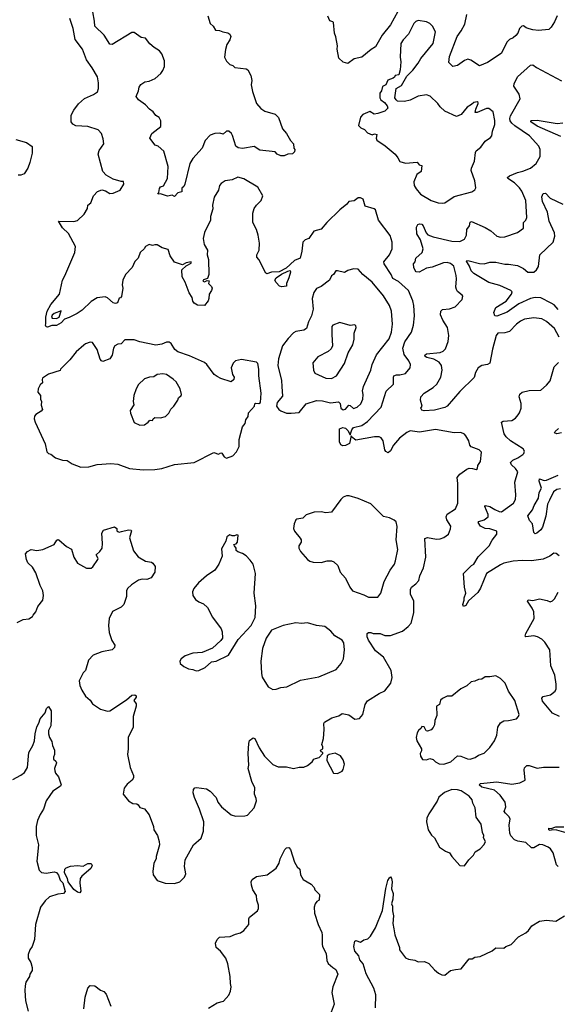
# Model space of a CAD drawing. Extents: x 2056909 to 2160450, y 827444 to 1016825.
# Tile 334 of 501: x 2075566 to 2080218, y 965774 to 974300. Entities that reach past the tile are written whole.
import ezdxf

# ---------------------------------------------------------------- set-up
doc = ezdxf.new("R2010")
doc.units = 0

msp = doc.modelspace()

# ---------------------------------------------------------------- linework, layer by layer
at = {"layer": '0CON10XD'}
for points in [[(2078877.5, 969005), (2078927.5, 969045), (2078953.3, 969075), (2078976.8, 969163.2), (2078975.8, 969265), (2078947.1, 969325), (2078947.5, 969365), (2078956, 969385), (2078995, 969416.2), (2079019.2, 969445), (2079029.4, 969485), (2079059.2, 969555), (2079079.2, 969645), (2079071.2, 969808.8), (2079094.2, 969815.8), (2079172.1, 969802.1), (2079205, 969804.3), (2079235, 969817.5), (2079275, 969846.7), (2079295, 969892.5), (2079295.6, 969915), (2079260.9, 969970.9), (2079255.5, 969995), (2079265, 970018.9), (2079337.5, 970065), (2079357.2, 970112.8), (2079358, 970285), (2079351.5, 970335), (2079375.8, 970365), (2079435, 970408), (2079454.1, 970415.9), (2079484, 970414), (2079515, 970406.7), (2079525.9, 970414.1), (2079530.5, 970439.5), (2079552, 970475), (2079561.2, 970555), (2079542.5, 970575), (2079471.7, 970601.7), (2079461.2, 970615), (2079452.5, 970655), (2079426.8, 970696.8), (2079415, 970710), (2079384.3, 970724.3), (2079325, 970723.3), (2079165, 970750.6), (2079025, 970730), (2078945, 970740.8), (2078915, 970725.8), (2078852.4, 970677.6), (2078799.2, 970615), (2078774.3, 970565.7), (2078755, 970550), (2078735, 970560), (2078726.3, 970576.3), (2078711.5, 970655), (2078695, 970678.1), (2078675, 970688.5), (2078635, 970687.5), (2078475, 970659.2), (2078438, 970688), (2078435, 970697.5), (2078420.2, 970629.8), (2078385, 970613.1), (2078361.2, 970611.2), (2078345, 970620), (2078332, 970645), (2078332.5, 970757.5), (2078361.3, 970768.7), (2078385, 970761.9), (2078405, 970742.5), (2078425, 970706.2), (2078439.9, 970750.1), (2078455, 970768.2), (2078525, 970787.1), (2078575, 970820), (2078694.5, 970945), (2078736.2, 971083.8), (2078800.8, 971145), (2078799.1, 971200.9), (2078804, 971215), (2078825, 971224.4), (2078855.4, 971224.6), (2078903.6, 971236.4), (2078945.7, 971285), (2078947.5, 971315), (2078933.8, 971345), (2078891.7, 971401.7), (2078879.8, 971455), (2078897.9, 971512.1), (2078955, 971593.8), (2078974.4, 971655), (2078982.2, 971735), (2078977.1, 971825), (2078968.6, 971865), (2078930, 971955), (2078845, 972034.7), (2078795, 972058.9), (2078779.2, 972095), (2078720, 972185), (2078718.1, 972205), (2078765.6, 972265), (2078788.6, 972315), (2078790, 972375), (2078772.4, 972432.4), (2078670.8, 972565), (2078645, 972653.3), (2078633.9, 972663.9), (2078555, 972686.7), (2078537.5, 972745), (2078515, 972757.5), (2078495, 972757.5), (2078459.3, 972730.7), (2078413.9, 972726.1), (2078396.4, 972703.6), (2078335.6, 972654.4), (2078223.8, 972545), (2078175, 972486), (2078112, 972468), (2078067.5, 972405), (2078035, 972393.8), (2078015.8, 972374.2), (2078008, 972295), (2077994, 972235), (2077945, 972216), (2077872.6, 972147.4), (2077812, 972118), (2077745.7, 972114.3), (2077705, 972100), (2077695, 972106.7), (2077635, 972222.5), (2077616.7, 972245), (2077618.8, 972265), (2077637.1, 972305), (2077640.6, 972365), (2077630, 972435), (2077614, 972485), (2077584.5, 972544.5), (2077581.9, 972565), (2077584.3, 972624.3), (2077596, 972665), (2077615, 972694), (2077656, 972735), (2077668.8, 972775), (2077625, 972850), (2077505, 972922), (2077453.6, 972936.4), (2077405, 972912.5), (2077345, 972904.3), (2077308.3, 972881.7), (2077294.3, 972865), (2077285.7, 972824.3), (2077247.5, 972765), (2077233.1, 972693.1), (2077237, 972663), (2077216.9, 972595), (2077215.6, 972564.4), (2077165, 972456.2), (2077153.5, 972405), (2077161.9, 972355), (2077190.5, 972305), (2077186.9, 972265), (2077198, 972225), (2077202, 972095), (2077190, 972060), (2077155, 972047.5), (2077150, 972035), (2077165, 972030), (2077188.3, 972041.7), (2077205, 972040), (2077198.8, 972015), (2077225, 971990), (2077230, 971975), (2077226.2, 971955), (2077203.8, 971925), (2077203.3, 971885), (2077196.2, 971865), (2077165, 971826.7), (2077105, 971827.5), (2077075, 971846.7), (2077065, 971862.5), (2077059.2, 971895), (2077031.4, 971935), (2076997.7, 972027.7), (2076972, 972075), (2076970, 972135), (2077005, 972170), (2077049.3, 972190.7), (2077050, 972205), (2077005, 972195.7), (2076975, 972178.8), (2076905, 972200), (2076866.7, 972255), (2076849.3, 972309.3), (2076797.5, 972325), (2076755, 972352), (2076735, 972351.2), (2076715, 972346.2), (2076685, 972353.8), (2076655, 972336.7), (2076643.8, 972315), (2076608, 972285), (2076590, 972235), (2076562.2, 972207.8), (2076538, 972155), (2076482, 972095), (2076457.1, 972045), (2076451.4, 972005), (2076459.4, 971975), (2076446.1, 971903.9), (2076438.3, 971891.7), (2076425, 971890), (2076411.7, 971848.3), (2076395, 971844), (2076375, 971850), (2076325, 971891.2), (2076305, 971900), (2076235, 971891.2), (2076185, 971861.2), (2076106, 971785), (2076063.8, 971755), (2075995, 971720.8), (2075952.1, 971707.9), (2075925.4, 971674.6), (2075885, 971652.9), (2075845, 971651.2), (2075805, 971637.5), (2075795, 971640), (2075787.5, 971655), (2075793, 971667), (2075792.5, 971725), (2075804, 971775), (2075835, 971833.8), (2075910.8, 971925), (2075935.9, 972044.1), (2075955, 972082.5), (2076044, 972285), (2076048.8, 972335), (2075988.7, 972448.7), (2075937, 972497), (2075902.5, 972555), (2076034.1, 972554.1), (2076065, 972560.8), (2076124, 972615), (2076151.2, 972665), (2076154.3, 972695), (2076180, 972715), (2076204.5, 972775.5), (2076237.7, 972812.3), (2076275.9, 972825.9), (2076307.7, 972817.7), (2076345, 972796.2), (2076375, 972798), (2076435, 972823.8), (2076465.7, 972875), (2076465, 972900), (2076445, 972900), (2076375, 972920), (2076315, 972953.8), (2076286.2, 972985), (2076244.4, 973135), (2076253.6, 973166.4), (2076294, 973225), (2076288.6, 973268.6), (2076273.8, 973315), (2076245, 973346), (2076155, 973374.4), (2076051.7, 973381.7), (2076026.7, 973395), (2076012, 973415), (2076011.4, 973475), (2076035, 973516.2), (2076075, 973571.2), (2076125, 973618), (2076205, 973652), (2076240, 973675), (2076248.8, 973705), (2076248.8, 973755), (2076237.5, 973805), (2076193.7, 973883.7), (2076145, 973953.3), (2076108.6, 974045), (2076045, 974128), (2076029.6, 974225), (2076000.3, 974310.3)], [(2077194.3, 974335), (2077215, 974266.7), (2077240, 974245), (2077260.8, 974210.8), (2077295, 974208), (2077322.5, 974195), (2077367.7, 974187.7), (2077383.3, 974175), (2077393.8, 974155), (2077384.2, 974125.8), (2077357.1, 974085), (2077347, 974043), (2077337.5, 973975), (2077355, 973940), (2077385, 973912.5), (2077410, 973905), (2077426.4, 973886.4), (2077525, 973876), (2077541.2, 973865), (2077566.1, 973816.1), (2077573.3, 973775), (2077570, 973735), (2077579.7, 973679.7), (2077615.9, 973575.9), (2077651.2, 973531.2), (2077688.3, 973508.3), (2077775, 973481.2), (2077804.3, 973454.3), (2077838.8, 973355), (2077873.8, 973315), (2077908.8, 973255), (2077935, 973226.7), (2077938.3, 973188.3), (2077946.7, 973175), (2077942.5, 973155), (2077925, 973137.5), (2077887, 973137), (2077855, 973122.5), (2077825, 973122.5), (2077792.5, 973135), (2077775, 973157.5), (2077645, 973170.8), (2077595, 973201.4), (2077495, 973183.9), (2077455, 973190), (2077434.8, 973204.8), (2077406.6, 973296.6), (2077398, 973315), (2077376.7, 973335), (2077355, 973333.8), (2077325, 973310), (2077297, 973317), (2077255, 973316.2), (2077215, 973300), (2077170.8, 973255), (2077145, 973186.7), (2077065, 973099.2), (2077036.5, 973055), (2076995, 972877.5), (2076985, 972856.7), (2076968.3, 972841.7), (2076970, 972810), (2076935, 972802.5), (2076905, 972770), (2076885, 972780), (2076845, 972773.3), (2076785, 972792.5), (2076765, 972790), (2076760, 972795), (2076770, 972805), (2076775, 972840), (2076785, 972852), (2076808.8, 972861.2), (2076844.2, 972925), (2076850.2, 973030.2), (2076812.4, 973162.4), (2076765, 973204), (2076736.7, 973215), (2076692.5, 973275), (2076708.8, 973315), (2076786.7, 973375), (2076786.2, 973425), (2076773.9, 973453.9), (2076745, 973470), (2076721.4, 973501.4), (2076690, 973525), (2076655, 973564.2), (2076594, 973605), (2076572.5, 973635), (2076593.8, 973685), (2076599.2, 973715), (2076615, 973738.8), (2076648.3, 973761.7), (2076685, 973768.8), (2076738.3, 973791.7), (2076785.7, 973834.3), (2076805, 973860), (2076819.5, 973895), (2076820, 973945), (2076795, 974006), (2076775, 974030), (2076728.7, 974058.7), (2076692, 974092), (2076655, 974140), (2076617.4, 974147.4), (2076555, 974188.8), (2076535, 974190), (2076365.8, 974084.2), (2076345, 974088), (2076295.3, 974165.3), (2076214.5, 974245), (2076213.6, 974286.4), (2076197.8, 974367.8)], [(2078837.3, 974372.7), (2078775.6, 974255), (2078701.4, 974165), (2078644.4, 974065.6), (2078606.6, 974043.4), (2078525.4, 973974.6), (2078459.1, 973960.9), (2078405, 973920), (2078365, 973932.5), (2078326.7, 973966.7), (2078314, 974045), (2078316.2, 974075), (2078302.3, 974152.3), (2078288.8, 974185), (2078280, 974275), (2078275, 974282.5), (2078250.7, 974290.7), (2078231.7, 974331.7)], [(2080215.7, 974335), (2080195, 974281.2), (2080165, 974234.3), (2080145, 974215.6), (2080055.8, 974205.8), (2080005, 974211.2), (2079975, 974221.2), (2079949.3, 974229.3), (2079925, 974247.5), (2079910, 974245), (2079890, 974225), (2079877.5, 974185), (2079857.7, 974162.3), (2079835, 974143.3), (2079805, 974130), (2079782.7, 974107.3), (2079731.7, 974008.3), (2079615, 973930), (2079545, 973900.8), (2079470.9, 973950.9), (2079445, 973958.6), (2079415, 973946.7), (2079355, 973904.3), (2079315, 973893.8), (2079279.7, 973929.7), (2079285, 973982.5), (2079351.1, 974155), (2079386.9, 974205), (2079417.4, 974262.6), (2079434.5, 974344.5)], [(2079225, 972710.6), (2079245, 972714.4), (2079325, 972770.6), (2079479.7, 972810.3), (2079504.1, 972825.9), (2079512, 972845), (2079503.3, 972905), (2079472.9, 972995), (2079475.7, 973015), (2079501.9, 973075), (2079510, 973150), (2079515.8, 973164.2), (2079555, 973197.5), (2079595, 973247.5), (2079639.5, 973280.5), (2079650, 973295), (2079656.2, 973335), (2079677.4, 973392.6), (2079677.6, 973427.6), (2079662.4, 973502.4), (2079625, 973532.2), (2079605, 973532.3), (2079525, 973495.8), (2079507, 973497), (2079511.9, 973525), (2079534, 973575), (2079533.6, 973583.6), (2079525, 973588.8), (2079495, 973584), (2079475.4, 973564.6), (2079437.9, 973542.1), (2079385, 973478.6), (2079345, 973460.8), (2079245, 973507.8), (2079205, 973544.4), (2079183.3, 973573.3), (2079117.2, 973637.2), (2079085, 973648.6), (2079015, 973638.6), (2078945, 973604), (2078895, 973590.8), (2078836.1, 973596.1), (2078822.5, 973605), (2078812.5, 973625), (2078822.5, 973705), (2078869.3, 973730.7), (2078915, 973812.5), (2078967.9, 973862.1), (2079015, 973923.8), (2079038, 973965), (2079144, 974095), (2079164, 974195), (2079139.2, 974245), (2079115, 974268.1), (2079085, 974281.1), (2079015, 974294.2), (2078993.8, 974285), (2078975, 974266.2), (2078929.4, 974175), (2078883.1, 974125), (2078864.4, 974095), (2078857.1, 973975), (2078862.9, 973935), (2078858.8, 973865), (2078846.4, 973823.6), (2078815, 973817.5), (2078808.3, 973801.7), (2078796.7, 973793.3), (2078752.3, 973777.7), (2078735, 973737.5), (2078705, 973722.5), (2078697.5, 973685), (2078682.5, 973665), (2078682.5, 973625), (2078690, 973605), (2078723, 973583), (2078746.7, 973555), (2078752.5, 973535), (2078725, 973507.5), (2078665, 973487.5), (2078633.6, 973483.6), (2078595, 973506.7), (2078535, 973478.8), (2078516.2, 973455), (2078497.5, 973385), (2078517.5, 973365), (2078549.3, 973349.3), (2078575, 973320), (2078615, 973302.5), (2078635, 973312.5), (2078655, 973307.5), (2078650, 973275), (2078656.1, 973256.1), (2078729.1, 973209.1), (2078813.8, 973135), (2078838, 973105), (2078855, 973071.2), (2078905, 973059.4), (2079005, 973066.7), (2079022.5, 973045), (2079045, 973037.5), (2079041.2, 972985), (2079001.3, 972958.7), (2078976.7, 972895), (2078980.5, 972865), (2078996.7, 972835), (2079035, 972790), (2079125, 972734.4), (2079185.7, 972715.7), (2079225, 972710.6)], [(2079249.5, 971450.5), (2079274.6, 971515), (2079280.4, 971565), (2079268.9, 971635), (2079228, 971698), (2079207.5, 971745), (2079211.2, 971775), (2079225, 971790), (2079285, 971795.6), (2079333.3, 971815), (2079393.6, 971876.4), (2079400, 971905), (2079395.9, 971915.9), (2079355, 971948), (2079344.4, 971965), (2079339.5, 971985), (2079346.4, 972055), (2079343.5, 972085), (2079322.1, 972165), (2079295, 972190), (2079265, 972198.5), (2079234, 972195), (2079135, 972157.9), (2079085, 972150), (2079023.4, 972113.4), (2078995.9, 972115.9), (2078987.3, 972127.3), (2078976.2, 972155), (2078973.8, 972185), (2078986.7, 972205), (2078994.2, 972235), (2079048.6, 972285), (2079057.7, 972315), (2079032.7, 972392.7), (2079002.5, 972445), (2079000.6, 972505), (2079012, 972528), (2079025, 972533.8), (2079045, 972531.2), (2079056.4, 972516.4), (2079083.5, 972455), (2079098.7, 972438.7), (2079145, 972419.6), (2079305, 972382.9), (2079375, 972380.8), (2079415, 972401.2), (2079430.8, 972435), (2079436.2, 972485), (2079458, 972515), (2079464.3, 972545.7), (2079475, 972552), (2079595, 972501.5), (2079642.5, 972472.5), (2079695, 972426.7), (2079725, 972416.4), (2079765, 972419.1), (2079872.8, 972457.2), (2079924.2, 972495), (2079926.8, 972543.2), (2079945.7, 972565), (2079953.7, 972586.3), (2079946, 972735), (2079910, 972815), (2079889.6, 972845), (2079847.9, 972887.9), (2079790, 972925), (2079786.2, 972935), (2079805, 972948.9), (2079873.1, 972976.9), (2079918.3, 972988.3), (2079986.2, 973015), (2080036, 973055), (2080069.2, 973115), (2080068.6, 973175), (2080058, 973205), (2079976.9, 973295), (2079849.9, 973379.9), (2079823.6, 973403.6), (2079810.7, 973425), (2079806.7, 973445), (2079812.6, 973467.4), (2079896, 973615), (2079887.1, 973655), (2079842.5, 973725), (2079845, 973743.8), (2079873.9, 973806.1), (2079985, 973906), (2080005, 973910), (2080037.5, 973885), (2080255, 973769.6)], [(2080248.2, 973288.1), (2080045, 973378.7), (2079989.2, 973415), (2079988.8, 973425), (2079995, 973428.6), (2080045, 973430.7), (2080217.1, 973402.9), (2080265, 973406.9)], [(2075533.2, 973263.2), (2075625, 973236.2), (2075672.3, 973202.3), (2075674.5, 973144.5), (2075653.1, 973065), (2075635, 973016), (2075603.9, 972966.1), (2075576, 972954), (2075553.6, 972953.6)], [(2079795.8, 972184.2), (2079872.6, 972172.6), (2079925.5, 972145.5), (2079963.3, 972113.3), (2080015, 972113.3), (2080038.6, 972135), (2080056.4, 972163.6), (2080067.5, 972265), (2080182, 972375), (2080195.8, 972425), (2080192.5, 972455), (2080147.1, 972555), (2080131.8, 972635), (2080090.8, 972725), (2080084.5, 972765.5), (2080095.7, 972794.3), (2080115, 972797.1), (2080155.7, 972755), (2080265, 972704.4)], [(2080225, 971791.5), (2080191.2, 971831.2), (2080166.1, 971846.1), (2080075, 971892.1), (2080025, 971894.3), (2079985, 971887.5), (2079885, 971839.3), (2079785, 971766.3), (2079695, 971732.5), (2079677, 971737), (2079670, 971765), (2079685, 971809.2), (2079775, 971861.9), (2079822.9, 971925), (2079826.9, 971945), (2079816, 971955), (2079719.3, 971999.3), (2079625, 972025.2), (2079495, 972101.2), (2079472.1, 972125), (2079457.3, 972167.3), (2079431.1, 972208.9), (2079435.9, 972214.1), (2079455, 972211.8), (2079545, 972188.2), (2079585, 972187.5), (2079635, 972200), (2079685, 972200), (2079762.7, 972182.7), (2079795.8, 972184.2)], [(2077835, 971987.5), (2077815, 971993.8), (2077784.4, 972024.4), (2077774.5, 972045.5), (2077786, 972065), (2077832.5, 972097.5), (2077885, 972123.3), (2077907.5, 972127.5), (2077910, 972115), (2077895.8, 972064.2), (2077873.6, 972016.4), (2077875, 971992.5), (2077835, 971987.5)], [(2077915, 970893.3), (2077985, 970900), (2078046, 970975), (2078135, 971003.8), (2078185, 971000.7), (2078255, 970981.2), (2078325, 970991.9), (2078337.6, 970977.6), (2078345.6, 970935), (2078365, 970921.1), (2078385, 970927.8), (2078415, 970961.4), (2078425, 970959.4), (2078455, 970933.5), (2078485, 970945.6), (2078516.7, 970973.3), (2078534.5, 971015.5), (2078537.5, 971055), (2078532.6, 971087.4), (2078540.5, 971125), (2078604.5, 971265), (2078614.4, 971315), (2078652.9, 971397.1), (2078762.8, 971537.2), (2078782.2, 971595), (2078792.2, 971665), (2078782.3, 971777.7), (2078764.5, 971824.5), (2078715, 971909.2), (2078615, 972027.5), (2078534, 972095), (2078495, 972141.2), (2078455, 972143.8), (2078405, 972128.8), (2078375, 972110.8), (2078315, 972126.7), (2078302.5, 972125), (2078282.5, 972095), (2078265, 972082.5), (2078245.7, 972044.3), (2078175, 971989.4), (2078135, 971974), (2078111.7, 971938.3), (2078095.7, 971885), (2078106.2, 971795), (2078089.5, 971735), (2078063.5, 971685), (2078048.8, 971625), (2078025, 971612.9), (2077955, 971599.5), (2077935, 971588.1), (2077889.1, 971540.9), (2077839.7, 971475), (2077804.5, 971365), (2077798.9, 971305), (2077832.5, 971175), (2077834.2, 971125), (2077839.7, 971040.3), (2077792.5, 970985), (2077787.5, 970955), (2077807.5, 970925), (2077825, 970913.3), (2077875, 970893.3), (2077915, 970893.3)], [(2075885, 971713.8), (2075906.1, 971723.9), (2075925, 971780), (2075862.5, 971757.5), (2075847.3, 971742.7), (2075840, 971725), (2075846.2, 971716.2), (2075885, 971713.8)], [(2078265, 971192.7), (2078308.1, 971215), (2078376.6, 971323.4), (2078408, 971415), (2078447.5, 971485), (2078459.2, 971535), (2078461.2, 971585), (2078477.5, 971635), (2078475, 971650), (2078465, 971657.5), (2078425, 971652), (2078335, 971677.1), (2078274.3, 971655.7), (2078268, 971645), (2078266, 971575), (2078271.2, 971475), (2078261.2, 971448.8), (2078235, 971426), (2078145, 971382), (2078102.1, 971327.9), (2078107.5, 971265), (2078120.7, 971240.7), (2078215, 971197.3), (2078265, 971192.7)], [(2080235, 971552.5), (2080195, 971626.7), (2080125, 971685.7), (2080085, 971709.2), (2080015, 971718.8), (2079935, 971705.8), (2079899.7, 971690.3), (2079865, 971664.3), (2079805, 971600.4), (2079765, 971590), (2079702.5, 971585), (2079689.5, 971565), (2079656.2, 971446.2), (2079633.1, 971326.9), (2079615, 971315.5), (2079565, 971307.1), (2079532.7, 971285), (2079509.6, 971245), (2079498.5, 971201.5), (2079375, 971081.1), (2079265, 970952.5), (2079245, 970941.1), (2079155, 970920), (2079065, 970912), (2079045, 970920), (2079037.5, 970935), (2079047.5, 970955), (2079033.3, 971005), (2079038, 971035), (2079066, 971065), (2079144, 971115), (2079175.6, 971145), (2079210, 971205), (2079220.4, 971265), (2079214.7, 971304.7), (2079194.2, 971334.2), (2079149.5, 971359.5), (2079090, 971375), (2079074, 971385), (2079071.2, 971395), (2079085, 971408), (2079205, 971419.6), (2079229.6, 971430.4), (2079249.5, 971450.5)], [(2076635, 970401.1), (2076735, 970404.2), (2076795, 970413.8), (2076905, 970448), (2077075, 970466), (2077245, 970553.3), (2077285, 970537.5), (2077305, 970550), (2077315, 970547.5), (2077333.6, 970513.6), (2077355, 970502.5), (2077410, 970525), (2077443, 970557), (2077466.1, 970603.9), (2077466.2, 970665), (2077494.1, 970775.9), (2077516.7, 970805), (2077523.3, 970835), (2077542.5, 970865), (2077546.7, 970895), (2077597.5, 970955), (2077600, 970975), (2077605, 970980), (2077635, 970976.7), (2077650, 970985), (2077654.2, 971065), (2077635.6, 971215), (2077635.6, 971275), (2077625, 971322.5), (2077615, 971333.8), (2077485, 971357.5), (2077433.3, 971345), (2077414.2, 971325.8), (2077394.2, 971285), (2077408.3, 971228.3), (2077422.5, 971205), (2077420, 971185), (2077395, 971163.3), (2077305, 971193.8), (2077275, 971210), (2077249.1, 971229.1), (2077184.4, 971315), (2077165, 971331.9), (2077035, 971390.4), (2076935, 971423.2), (2076908.2, 971445), (2076876.2, 971496.2), (2076857.7, 971507.7), (2076835, 971507.9), (2076795, 971491.5), (2076745, 971481.2), (2076605, 971510.9), (2076555, 971527.5), (2076475, 971528.6), (2076445, 971493.3), (2076415, 971491.4), (2076388.9, 971475), (2076377.9, 971455), (2076365.5, 971395), (2076345, 971364.3), (2076285, 971340.8), (2076273.3, 971345), (2076262.1, 971362.1), (2076235.6, 971445), (2076195.5, 971505.5), (2076175, 971508), (2076135, 971493.8), (2076119.2, 971480.8), (2076053.8, 971425), (2076000, 971355), (2075920, 971275), (2075915, 971263.3), (2075815, 971230.6), (2075763.8, 971195), (2075758.8, 971185), (2075762.5, 971155), (2075741.7, 971138.3), (2075726.7, 971105), (2075722.5, 971075), (2075746.7, 971045), (2075746.7, 971015), (2075753.9, 970993.9), (2075751.7, 970961.7), (2075762.5, 970925), (2075750.7, 970909.3), (2075705, 970882.5), (2075693.9, 970866.1), (2075691.2, 970845), (2075698.8, 970815), (2075785, 970627.5), (2075799.3, 970559.3), (2075813.9, 970543.9), (2075835, 970536.7), (2075875, 970506.7), (2075935, 970486.7), (2075975, 970483.3), (2076020, 970455), (2076095, 970426.7), (2076165, 970428.8), (2076235, 970448), (2076355, 970458), (2076415, 970450.6), (2076514.5, 970414.5), (2076635, 970401.1)], [(2080235, 969656.7), (2080207.7, 969677.7), (2080189.3, 969680.7), (2080152.5, 969655), (2080095, 969628.6), (2079995.7, 969615.7), (2079915, 969617.5), (2079835, 969610.6), (2079755, 969593.3), (2079725, 969581.1), (2079606.5, 969505), (2079553.5, 969376.5), (2079529.1, 969340.9), (2079450.8, 969269.2), (2079425, 969226.7), (2079405, 969220), (2079401.2, 969235), (2079413.3, 969275), (2079411.2, 969295), (2079426.2, 969335), (2079416.1, 969386.1), (2079406.7, 969505), (2079475, 969573.8), (2079495, 969586.2), (2079532.1, 969647.9), (2079627.1, 969745), (2079655.3, 969794.7), (2079694.2, 969845), (2079695, 969870), (2079635, 969890.5), (2079595, 969893.5), (2079552.5, 969915), (2079532, 969945), (2079540, 969955), (2079585, 969968.9), (2079619.2, 969995), (2079619.4, 970015), (2079591.9, 970085), (2079595.9, 970094.1), (2079635, 970086.2), (2079677.8, 970057.8), (2079715, 970040.8), (2079735, 970039.6), (2079837.5, 970115), (2079855.5, 970144.5), (2079858.1, 970185), (2079849.5, 970295), (2079876.5, 970385), (2079857.5, 970415), (2079821.9, 970445), (2079814.3, 970465), (2079834.1, 970485.9), (2079876.2, 970505), (2079918.8, 970535), (2079928.8, 970545), (2079933.8, 970565), (2079923.3, 970585), (2079812, 970655), (2079775, 970688), (2079759.4, 970715), (2079736.2, 970815), (2079750, 970825), (2079825, 970830.8), (2079855, 970850), (2079880.3, 970879.7), (2079892, 970895), (2079904.2, 970935), (2079905.7, 970975.7), (2079889.2, 971035), (2079895, 971058.8), (2079915, 971076), (2079975, 971090.8), (2080075, 971092), (2080124.2, 971135.8), (2080155.6, 971174.4), (2080191.4, 971295), (2080226.9, 971333.1)], [(2076605, 970790), (2076645, 970793.3), (2076677.5, 970815), (2076685, 970827.5), (2076695, 970832.5), (2076715, 970830), (2076720, 970845), (2076733.6, 970856.4), (2076785, 970853.8), (2076827.5, 970865), (2076855, 970892.5), (2076872.7, 970927.3), (2076900, 970955), (2076933.3, 971005), (2076940, 971025), (2076963.6, 971046.4), (2076966.7, 971055), (2076953.8, 971105), (2076920, 971165), (2076895, 971188.8), (2076835, 971228), (2076805, 971232.5), (2076755, 971226.9), (2076725, 971207.5), (2076690, 971205), (2076645, 971190), (2076595, 971140), (2076572.9, 971105), (2076552.5, 971045), (2076548, 970995), (2076553.8, 970965), (2076522.5, 970915), (2076523.6, 970893.6), (2076555, 970812.5), (2076605, 970790)], [(2080255, 970723.8), (2080215, 970714.5), (2080192.7, 970722.7), (2080198.8, 970735), (2080229.1, 970760.9)], [(2080245, 970237.3), (2080215, 970232.1), (2080185, 970212.3), (2080150.5, 970139.5), (2080132.3, 970105), (2080119.7, 970000.3), (2080089.4, 969905), (2080075, 969884), (2080040, 969855), (2080025, 969847.5), (2080015, 969860), (2080004.2, 969935), (2079976.2, 969965), (2079964.2, 970005), (2080004, 970056), (2080017.2, 970095), (2080055, 970155.8), (2080060.4, 970205), (2080080.3, 970245), (2080061.8, 970305), (2080063.3, 970325), (2080105, 970310.8), (2080125, 970311.7), (2080225, 970355.9)], [(2078665, 969298.8), (2078689.4, 969335), (2078720.8, 969435), (2078771.9, 969535), (2078807.8, 969585), (2078818.5, 969615), (2078836.9, 969713.1), (2078822.5, 969795), (2078832.1, 969912.1), (2078822.7, 969952.7), (2078807.3, 969967.3), (2078765, 969986.7), (2078715, 969998.8), (2078605, 970108), (2078495, 970153.8), (2078416.1, 970176.1), (2078393.6, 970176.4), (2078365, 970166.7), (2078345, 970146.7), (2078263.9, 970036.1), (2078215, 970029.2), (2078175, 970037.8), (2078115, 970036.2), (2078045, 970013.3), (2078015.9, 969984.1), (2077965, 969976.2), (2077955, 969968.8), (2077940.8, 969935), (2077936.2, 969895), (2077942.7, 969872.7), (2077991.7, 969811.7), (2078001.2, 969795), (2078002, 969775), (2077980, 969745), (2077981.2, 969725), (2077994.2, 969694.2), (2078056.7, 969625), (2078075, 969612), (2078105, 969604), (2078175, 969600.8), (2078225, 969613.8), (2078265, 969613.3), (2078285, 969606.7), (2078320, 969575), (2078340, 969515), (2078385.5, 969465.5), (2078422, 969385), (2078445, 969353.8), (2078545, 969320), (2078585, 969300), (2078665, 969298.8)], [(2075545, 969081.2), (2075595, 969106.2), (2075645, 969112.5), (2075675, 969132.5), (2075683.3, 969145), (2075705, 969172.5), (2075721.7, 969218.3), (2075766, 969275), (2075772, 969315), (2075765.6, 969355), (2075741.4, 969401.4), (2075705, 969510), (2075675, 969560), (2075636.4, 969596.4), (2075624, 969625), (2075616.2, 969675), (2075634, 969695), (2075665, 969712), (2075715, 969702.5), (2075765, 969711.2), (2075862.5, 969755), (2075887, 969793), (2075895, 969800), (2075905, 969797.5), (2075969.5, 969739.5), (2076013.8, 969715), (2076033.8, 969645), (2076066.7, 969595), (2076145, 969551.2), (2076185, 969552), (2076198.8, 969561.2), (2076242, 969625), (2076243.8, 969635), (2076227.5, 969665), (2076258.8, 969695), (2076278, 969725), (2076282, 969765), (2076277.5, 969855), (2076290.7, 969879.3), (2076385, 969910), (2076407.5, 969895), (2076407.5, 969875), (2076415, 969867.5), (2076425, 969863.3), (2076447, 969867), (2076507, 969883), (2076529.3, 969879.3), (2076532.5, 969875), (2076516.2, 969815), (2076550.3, 969700.3), (2076590.3, 969650.3), (2076655, 969612), (2076705, 969604), (2076718.8, 969595), (2076737.5, 969565), (2076736.2, 969515), (2076704.1, 969465.9), (2076665, 969454), (2076625, 969456), (2076593.7, 969446.3), (2076532, 969408), (2076497.5, 969375), (2076489.2, 969355), (2076490.8, 969305), (2076467.1, 969235), (2076445, 969214.3), (2076370, 969175), (2076341.2, 969115), (2076334.3, 969055), (2076338.6, 968995), (2076363.3, 968925), (2076388.1, 968885), (2076385.8, 968865), (2076365, 968843.1), (2076277.5, 968825), (2076202.6, 968797.4), (2076161.4, 968755), (2076134, 968665), (2076115.9, 968644.1), (2076080, 968575), (2076085.7, 968535.7), (2076102, 968495), (2076135, 968441.2), (2076175, 968406.7), (2076196.7, 968375), (2076265, 968328.8), (2076325, 968313.8), (2076345, 968316.2), (2076490.3, 968409.7), (2076535, 968450), (2076563, 968453), (2076572.5, 968445), (2076572.5, 968435), (2076553.3, 968405), (2076573.8, 968375), (2076573.9, 968356.1), (2076548.6, 968265), (2076546.9, 968175), (2076504.3, 968085), (2076504.3, 967985), (2076497.5, 967937.5), (2076522, 967825), (2076550, 967755), (2076550, 967735), (2076540, 967715), (2076495, 967680), (2076469.2, 967645), (2076460, 967595), (2076506.7, 967535), (2076545, 967514.2), (2076578.8, 967508.8), (2076592, 967502), (2076605, 967477.5), (2076645, 967467.5), (2076686.1, 967416.1), (2076723.3, 967315), (2076727.5, 967285), (2076756.7, 967235), (2076773.3, 967185), (2076776.1, 967153.9), (2076746.7, 967055), (2076746.7, 967035), (2076726.7, 966995), (2076718.8, 966925), (2076721.2, 966895), (2076756.2, 966846.2), (2076825, 966823.1), (2076905, 966818.9), (2076951.2, 966835), (2076992, 966875), (2077003.8, 966905), (2076992.3, 966967.7), (2076996.7, 967025), (2077070, 967155), (2077135, 967213.3), (2077157.2, 967272.8), (2077157.9, 967355), (2077122.5, 967465), (2077078, 967565), (2077067.5, 967605), (2077068.8, 967635), (2077081.7, 967648.3), (2077095, 967652), (2077181.2, 967638.8), (2077215, 967621.2), (2077266, 967565), (2077281.4, 967525), (2077310.8, 967485), (2077395, 967415.8), (2077433, 967403), (2077515, 967406.2), (2077537.3, 967412.7), (2077567, 967443), (2077594.2, 967475.8), (2077614, 967535), (2077612.5, 967555), (2077596.9, 967595), (2077599.4, 967649.4), (2077573.1, 967705), (2077541.4, 967815), (2077549.2, 967845), (2077541.9, 967945), (2077547.6, 968032.4), (2077555, 968060), (2077585, 968081.4), (2077599.2, 968075), (2077637.1, 967995), (2077685, 967922), (2077755, 967851.2), (2077801.2, 967831.2), (2077875, 967829.2), (2077935, 967816.7), (2077985, 967826.7), (2078023, 967827), (2078057.5, 967842.5), (2078097.5, 967875), (2078112, 967898), (2078125, 967903.8), (2078158.3, 967911.7), (2078190, 967945), (2078190, 967955), (2078175, 967960), (2078170, 967975), (2078190, 967985), (2078190, 968005), (2078180, 968025), (2078193.9, 968076.1), (2078201.2, 968155), (2078197.5, 968205), (2078203.6, 968216.4), (2078266.1, 968253.9), (2078328.3, 968271.7), (2078355, 968292.5), (2078415, 968281.2), (2078465, 968244), (2078505, 968248.8), (2078536.2, 968285), (2078555, 968370), (2078575, 968403.3), (2078675, 968466.2), (2078725, 968487.5), (2078776.7, 968555), (2078790, 968605), (2078778.8, 968665), (2078715, 968780), (2078645, 968836.2), (2078585, 968926.2), (2078572, 968955), (2078572.5, 968985), (2078585, 968993.3), (2078605, 968993.8), (2078625, 968986), (2078685, 968983.8), (2078725, 968968.8), (2078775, 968968.8), (2078877.5, 969005)], [(2077092.3, 968662.3), (2077115, 968664), (2077170.5, 968689.5), (2077225, 968741.2), (2077265.8, 968744.2), (2077371.7, 968798.3), (2077457, 968933), (2077569.2, 969055), (2077603.1, 969125), (2077607.8, 969225), (2077595.6, 969335), (2077606.1, 969506.1), (2077586.7, 969585), (2077559.5, 969619.5), (2077525, 969656.7), (2077495, 969676.7), (2077453, 969693), (2077440, 969705), (2077440, 969725), (2077423, 969743), (2077420, 969755), (2077438.3, 969761.7), (2077450, 969775), (2077456.4, 969836.4), (2077445, 969840), (2077425, 969830), (2077405, 969830), (2077385, 969840), (2077357, 969823), (2077350, 969785), (2077310.8, 969719.2), (2077317.5, 969655), (2077290, 969585), (2077253.8, 969535), (2077182.5, 969485), (2077114, 969425), (2077072, 969375), (2077060, 969345), (2077063.8, 969315), (2077088.3, 969278.3), (2077115, 969258.8), (2077155, 969241.2), (2077190.5, 969210.5), (2077235, 969127.5), (2077308.8, 969025), (2077318.3, 968998.3), (2077320, 968945), (2077307.5, 968925), (2077232.7, 968857.3), (2077145, 968820), (2077065, 968814.3), (2076998, 968792), (2076963.3, 968765), (2076951.2, 968745), (2076953.8, 968725), (2076985, 968700), (2077025, 968679.2), (2077065, 968673.8), (2077092.3, 968662.3)], [(2080236, 968265), (2080175.4, 968295.4), (2080090.5, 968399.5), (2080084.4, 968425), (2080095, 968440), (2080160, 968455), (2080200, 968485), (2080207.1, 968505), (2080206.9, 968545), (2080197.1, 968625), (2080161.9, 968705), (2080152.3, 968842.3), (2080111.3, 968911.3), (2080085, 968937.5), (2080047.2, 968957.2), (2080013.6, 968966.4), (2079946.7, 968956.7), (2079941.2, 968961.2), (2079944.3, 968985), (2080017.1, 969115), (2080014.1, 969174.1), (2080001.2, 969205), (2079961.2, 969265), (2079965, 969277.5), (2080005, 969270), (2080065, 969284.3), (2080131.2, 969271.2), (2080155, 969260), (2080175, 969268), (2080195, 969286.7), (2080226.8, 969343.2)], [(2077755, 968501.2), (2077785, 968504), (2077825, 968518.8), (2077876.6, 968523.4), (2077995, 968580.6), (2078155, 968610), (2078305.4, 968674.6), (2078348.1, 968725), (2078368.5, 968765), (2078376.9, 968845), (2078370, 968905), (2078355, 968927.1), (2078293.8, 968965), (2078258, 969005), (2078205, 969046.9), (2078135, 969055.8), (2078055, 969077.1), (2078005, 969071.4), (2077955, 969078.9), (2077845, 969055.6), (2077745.6, 969014.4), (2077698.6, 968945), (2077666.5, 968855), (2077652.5, 968745), (2077657.7, 968637.7), (2077665, 968607.5), (2077715, 968523.8), (2077755, 968501.2)], [(2079235, 967852.5), (2079295.5, 967874.5), (2079355.5, 967924.5), (2079383.7, 967923.7), (2079439.7, 967899.7), (2079462.5, 967897.5), (2079507.9, 967912.1), (2079537.3, 967932.7), (2079585, 967948.8), (2079633, 967997), (2079674.5, 968055.5), (2079695.6, 968105), (2079704.5, 968175), (2079727.6, 968212.4), (2079755, 968229.1), (2079795, 968230.6), (2079865, 968246.2), (2079882, 968265), (2079887.5, 968285), (2079850.8, 968405), (2079795.8, 968485), (2079768, 968555), (2079725.6, 968595.6), (2079685, 968620), (2079635, 968609.2), (2079595, 968610), (2079565, 968590), (2079535, 968587.5), (2079505, 968571.2), (2079472.7, 968567.3), (2079435, 968531.2), (2079382.5, 968505), (2079305, 968442.5), (2079265, 968443.3), (2079225, 968423.3), (2079208.3, 968408.3), (2079198.3, 968371.7), (2079171.2, 968355), (2079176, 968275), (2079157.7, 968232.3), (2079154, 968195), (2079145, 968172.5), (2079125, 968150), (2079095, 968140), (2079083.6, 968143.6), (2079065, 968176.7), (2079045, 968180), (2079040, 968165), (2079017.5, 968145), (2079006.2, 968125), (2078996, 968085), (2079002, 968055), (2079042.5, 967985), (2079041.7, 967968.3), (2079030, 967945), (2079033.6, 967923.6), (2079050, 967895), (2079085, 967890), (2079115, 967902.5), (2079143.6, 967893.6), (2079162.5, 967875), (2079195, 967856.7), (2079235, 967852.5)], [(2075505, 967722), (2075575, 967758), (2075607.7, 967782.3), (2075632.9, 967825), (2075645, 967953.8), (2075680.5, 968015), (2075694.4, 968055), (2075698.1, 968115), (2075712.7, 968177.3), (2075731.7, 968208.3), (2075743.8, 968245), (2075785, 968297.5), (2075796.2, 968335), (2075815, 968352.5), (2075837.5, 968315), (2075838.9, 968245), (2075835.6, 968185), (2075814.3, 968145), (2075816, 968116), (2075824.1, 968084.1), (2075845, 968050), (2075850, 968015), (2075866.7, 967975), (2075867, 967937), (2075857.5, 967915), (2075858.3, 967898.3), (2075878.3, 967878.3), (2075883.3, 967865), (2075868, 967815), (2075869.2, 967795), (2075876.2, 967775), (2075901.2, 967745), (2075923.3, 967675), (2075917.3, 967662.7), (2075851.3, 967618.7), (2075826.7, 967583.3)], [(2078315, 967774), (2078355, 967794), (2078365, 967807.5), (2078376, 967855), (2078365, 967892.5), (2078341.2, 967925), (2078295, 967948), (2078245, 967937.5), (2078227.5, 967925), (2078222.5, 967885), (2078282.5, 967775), (2078315, 967774)], [(2080225, 966966.9), (2080212.3, 966982.3), (2080183.3, 967085), (2080160.2, 967120.2), (2080140, 967135), (2080093.3, 967155), (2080065, 967158.2), (2080015, 967128.1), (2079995, 967128.1), (2079944.6, 967174.6), (2079875, 967186.1), (2079848.5, 967198.5), (2079815, 967232.7), (2079806.3, 967255), (2079800.9, 967325), (2079809.1, 967379.1), (2079799.6, 967399.6), (2079768.3, 967428.3), (2079759.4, 967445), (2079773.3, 967485), (2079765.6, 967525), (2079724.5, 967585), (2079675, 967628), (2079564.3, 967655), (2079540.8, 967675), (2079553.3, 967685), (2079695, 967700.7), (2079825, 967681.1), (2079895, 967692), (2079938.8, 967715), (2079930, 967805), (2079935, 967823.3), (2079955, 967842.5), (2079975, 967842.5), (2080045, 967819.2), (2080097.7, 967827.7), (2080235, 967828)], [(2075826.7, 967583.3), (2075795, 967536.7), (2075770.8, 967465), (2075742.1, 967417.9), (2075720, 967365), (2075707.5, 967315), (2075708, 967235), (2075727.1, 967155), (2075712.5, 967015), (2075734.2, 966935), (2075755, 966916), (2075795, 966909.4), (2075865, 966921.4), (2075885, 966914.3), (2075901.2, 966891.2), (2075915, 966849.4), (2075937.5, 966825), (2075959.1, 966750.9), (2075945.7, 966734.3), (2075895, 966728.6), (2075823.8, 966705), (2075785, 966670), (2075745.7, 966614.3), (2075701.4, 966465), (2075694.2, 966335), (2075674.3, 966275.7), (2075654, 966245), (2075638.8, 966205), (2075640, 966175), (2075661.2, 966135), (2075672.5, 966092.5), (2075672.3, 966067.7), (2075654.1, 966035.9), (2075650, 966015), (2075620, 965965), (2075613.8, 965935), (2075610, 965895), (2075616.7, 965805), (2075640, 965715)], [(2079415, 966972.5), (2079452.5, 967025), (2079493.3, 967065), (2079506.7, 967095), (2079549.3, 967120.7), (2079585, 967157.5), (2079596.7, 967185), (2079580, 967215), (2079582.5, 967235), (2079571.7, 967261.7), (2079560, 967335), (2079515.9, 967395.9), (2079507.1, 967475), (2079488, 967515), (2079482.5, 967545), (2079455.3, 967575.3), (2079385, 967622.7), (2079355, 967632.1), (2079305, 967633.1), (2079242.6, 967607.4), (2079192.2, 967567.8), (2079177.6, 967532.4), (2079106.2, 967425), (2079090, 967385), (2079085.8, 967355), (2079100, 967285), (2079127.9, 967237.9), (2079154.2, 967215), (2079198.8, 967135), (2079250.3, 967100.3), (2079285, 967086.2), (2079304.2, 967054.2), (2079375, 966977.5), (2079415, 966972.5)], [(2080315, 967253.6), (2080215, 967282.5), (2080175.7, 967284.3), (2080155, 967278.8), (2080144, 967285), (2080145, 967298.8), (2080165, 967298), (2080205, 967310.9), (2080275, 967310)], [(2077198.3, 965741.7), (2077275, 965786.7), (2077328.3, 965801.7), (2077375, 965853.3), (2077391.2, 965888.8), (2077395.8, 965925), (2077388.8, 965955), (2077387.5, 966015), (2077368, 966125), (2077350, 966175), (2077304.2, 966234.2), (2077266.7, 966265), (2077260, 966305), (2077273.3, 966335), (2077295, 966356.7), (2077388.3, 966361.7), (2077431.7, 966381.7), (2077475.8, 966394.2), (2077505.9, 966414.1), (2077547.5, 966465), (2077547.5, 966515), (2077555, 966530), (2077622.5, 966585), (2077632.5, 966605), (2077633, 966633), (2077616.4, 966676.4), (2077616.2, 966715), (2077584.1, 966764.1), (2077571.2, 966805), (2077567.5, 966835), (2077576.4, 966853.6), (2077615, 966880), (2077705.9, 966894.1), (2077785, 966953.3), (2077812, 966995), (2077819.2, 967035), (2077858.8, 967115), (2077875, 967130), (2077895, 967132.5), (2077910, 967115), (2077943.8, 967005), (2077965.9, 966965.9), (2077988.8, 966945), (2077996.1, 966896.1), (2078017.5, 966855), (2078087.5, 966815), (2078112.5, 966785), (2078120, 966765), (2078160, 966725), (2078156.7, 966675), (2078136.2, 966663.8), (2078121.2, 966645), (2078113.3, 966615), (2078117, 966563), (2078148.8, 966465), (2078178.8, 966395), (2078183.9, 966373.9), (2078182, 966295), (2078186.2, 966275), (2078216.7, 966215), (2078222.7, 966152.7), (2078236.1, 966126.1), (2078274, 966094), (2078302.5, 966075), (2078320, 966035), (2078276.2, 965925), (2078266, 965875), (2078286, 965775), (2078260, 965705)], [(2076085, 966738.8), (2076065, 966746), (2076035, 966769.4), (2075985.6, 966835), (2075980, 966865), (2075953.9, 966913.9), (2075955.7, 966944.3), (2075966.7, 966955), (2076005, 966970.8), (2076065, 966975.8), (2076115, 966969.2), (2076155, 966994), (2076183.8, 966993.8), (2076193.3, 966975), (2076180.5, 966949.5), (2076104, 966885), (2076089.2, 966865), (2076085.8, 966825), (2076096, 966755), (2076085, 966738.8)], [(2078643.3, 965745), (2078648.8, 965855), (2078631.2, 965915), (2078565, 966037.5), (2078538.8, 966125), (2078509.3, 966159.3), (2078500, 966195), (2078466.7, 966235), (2078456.7, 966275), (2078465, 966320), (2078475, 966326.7), (2078515, 966312.5), (2078545, 966332.5), (2078578.3, 966341.7), (2078601.2, 966365), (2078644.2, 966435.8), (2078705, 966587.5), (2078733.2, 966776.8), (2078752.5, 966845), (2078765, 966870), (2078775, 966876.7), (2078783.9, 966863.9), (2078789.2, 966835), (2078784, 966775), (2078797.5, 966735), (2078796, 966685), (2078783.8, 966645), (2078793, 966623), (2078792.5, 966585), (2078801.7, 966541.7), (2078796, 966475), (2078802.3, 966427.7), (2078812, 966375), (2078851.2, 966265), (2078853.3, 966245), (2078905, 966177.5), (2078930, 966165), (2078986.4, 966156.4), (2079015, 966142.5), (2079070, 966145), (2079105, 966127.5), (2079155, 966072.5), (2079190, 966045), (2079218.3, 966028.3), (2079245, 966027.5), (2079295, 966066.7), (2079337, 966077), (2079385, 966080), (2079455, 966167.5), (2079481.7, 966168.3), (2079505, 966182.5), (2079551.7, 966188.3), (2079653.6, 966236.4), (2079685, 966263.3), (2079755, 966260), (2079773.9, 966276.1), (2079818.3, 966291.7), (2079880.7, 966359.3), (2079945, 966393.3), (2079967.3, 966412.7), (2079996.1, 966453.9), (2080064.6, 966495.4), (2080125, 966501.9), (2080205.5, 966494.5), (2080279.7, 966540.3)], [(2076120, 965735), (2076132.5, 965835), (2076153.8, 965915), (2076175, 965936.2), (2076215, 965933.3), (2076265, 965896.7), (2076295, 965883.8), (2076315, 965863.3), (2076355, 965757.5)]]:
    msp.add_lwpolyline(points, dxfattribs=at)

doc.saveas('drawing.dxf')
